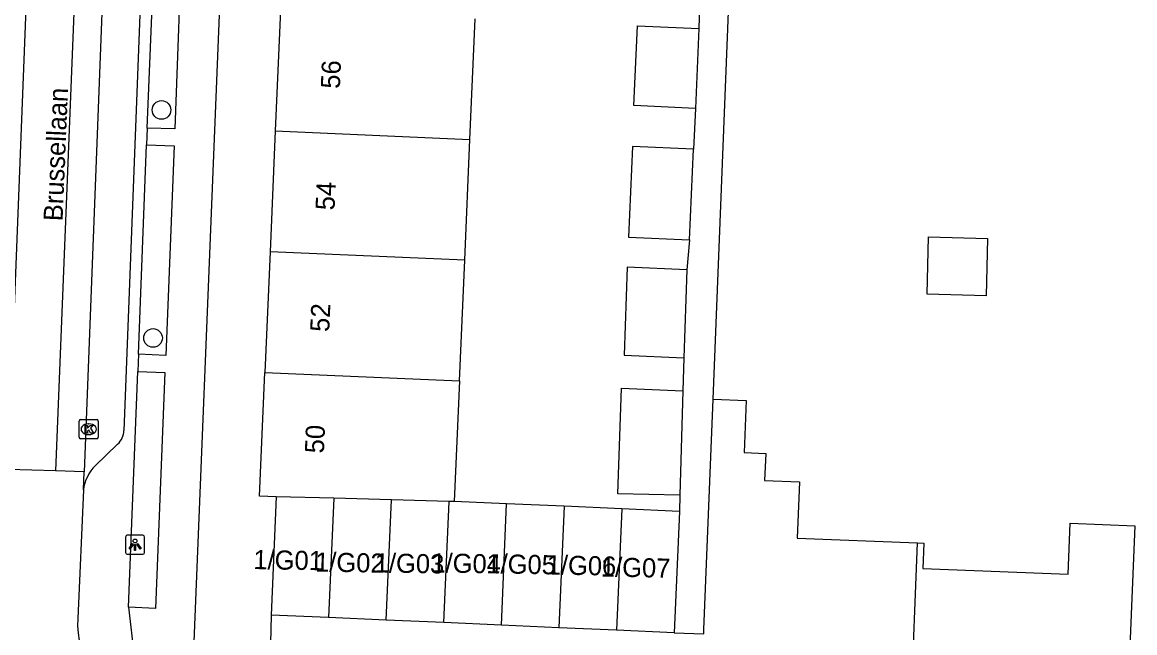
# Model space of a CAD drawing. Extents: x 160732 to 162105, y 387428 to 388479.
# Drawn here: x 161782.5 to 161840.8, y 388006.8 to 388038.8 of the extents above; entities that cross this region are included whole.
import ezdxf

# ---------------------------------------------------------------- set-up
doc = ezdxf.new("R2010")
doc.units = 0
for name, color, linetype in [('IMGEO_Boom', 7, 'Continuous'), ('IMGEO_Kolk', 7, 'Continuous'), ('IMGEO_Lichtpunt', 7, 'Continuous'), ('IMGEO_Openbare_ruimte_label', 7, 'Continuous'), ('IMGEO_Pand', 7, 'Continuous'), ('IMGEO_Pand_nummerreeks', 7, 'Continuous'), ('IMGEO_Rijbaan_lokaal_gesloten', 7, 'Continuous'), ('IMGEO_Rijbaan_lokaal_open', 7, 'Continuous'), ('IMGEO_Voetpad_open', 7, 'Continuous')]:
    doc.layers.add(name, color=color, linetype=linetype)

msp = doc.modelspace()

# ---------------------------------------------------------------- linework, layer by layer
at = {"layer": 'IMGEO_Boom'}
for centre in [(161789.797, 388034.157), (161789.354, 388022.217)]:
    msp.add_circle(centre, 0.489, dxfattribs=at)
at = {"layer": 'IMGEO_Kolk'}
for p, q in [((161785.558, 388017.941), (161786.41, 388017.941)), ((161785.483, 388017.015), (161785.483, 388017.867)), ((161785.971, 388017.721), (161785.996, 388017.721)), ((161786.484, 388017.867), (161786.484, 388017.015)), ((161786.41, 388016.941), (161785.558, 388016.941)), ((161785.994, 388017.161), (161785.969, 388017.161))]:
    msp.add_line(p, q, dxfattribs=at)
for points in [[(161785.558, 388017.941), (161786.41, 388017.941)], [(161785.483, 388017.015), (161785.483, 388017.867)], [(161785.804, 388017.641), (161785.927, 388017.641), (161785.927, 388017.49), (161786.057, 388017.641), (161786.221, 388017.641), (161786.075, 388017.49), (161786.228, 388017.241), (161786.076, 388017.241), (161785.991, 388017.405), (161785.927, 388017.338), (161785.927, 388017.241), (161785.804, 388017.241), (161785.804, 388017.641)], [(161786.484, 388017.867), (161786.484, 388017.015)], [(161786.41, 388016.941), (161785.558, 388016.941)]]:
    msp.add_lwpolyline(points, dxfattribs=at)
for centre, start, end in [((161785.56, 388017.865), 91.55205, 178.44795), ((161785.56, 388017.865), 91.55205, 178.44795), ((161786.408, 388017.865), 1.55205, 88.44795), ((161786.408, 388017.865), 1.55205, 88.44795), ((161785.56, 388017.017), 181.55205, 268.44795), ((161785.56, 388017.017), 181.55205, 268.44795), ((161786.408, 388017.017), 271.55205, 358.44795), ((161786.408, 388017.017), 271.55205, 358.44795)]:
    msp.add_arc(centre, 0.0765, start, end, dxfattribs=at)
for centre, major_axis, ratio, start_param, end_param in [((161785.97, 388017.441), (-0.387, 0.002), 0.722429, 4.712389, 7.853982), ((161785.995, 388017.441), (-0.39, 0.002), 0.717154, 1.570796, 4.712389)]:
    msp.add_ellipse(centre, major_axis=major_axis, ratio=ratio, start_param=start_param, end_param=end_param, dxfattribs=at)
at = {"layer": 'IMGEO_Lichtpunt'}
for p, q in [((161787.912, 388011.79), (161787.912, 388010.983)), ((161787.912, 388011.79), (161787.912, 388010.983)), ((161788.814, 388011.885), (161788.006, 388011.885)), ((161788.814, 388011.885), (161788.006, 388011.885)), ((161788.908, 388010.983), (161788.908, 388011.79)), ((161788.908, 388010.983), (161788.908, 388011.79)), ((161788.006, 388010.889), (161788.814, 388010.889)), ((161788.006, 388010.889), (161788.814, 388010.889))]:
    msp.add_line(p, q, dxfattribs=at)
for points in [[(161788.286, 388011.454), (161788.325, 388011.426), (161788.137, 388011.164), (161788.099, 388011.191), (161788.286, 388011.454)], [(161788.388, 388011.406), (161788.435, 388011.406), (161788.435, 388011.084), (161788.388, 388011.084), (161788.388, 388011.406)], [(161788.498, 388011.426), (161788.536, 388011.453), (161788.723, 388011.191), (161788.684, 388011.163), (161788.498, 388011.426)]]:
    msp.add_lwpolyline(points, dxfattribs=at)
msp.add_circle((161788.411, 388011.588), 0.0994, dxfattribs=at)
for centre, start, end in [((161788.006, 388011.79), 90, 180), ((161788.006, 388011.79), 90, 180), ((161788.814, 388011.79), 0, 90), ((161788.814, 388011.79), 0, 90), ((161788.006, 388010.983), 180, 270), ((161788.006, 388010.983), 180, 270), ((161788.814, 388010.983), 270, 0), ((161788.814, 388010.983), 270, 360)]:
    msp.add_arc(centre, 0.0946, start, end, dxfattribs=at)
at = {"layer": 'IMGEO_Pand'}
for points in [[(161796.033, 388039.383), (161795.756, 388033.059)], [(161805.952, 388032.613), (161806.229, 388038.937)], [(161817.755, 388034.242), (161814.541, 388034.383), (161814.725, 388038.565), (161817.938, 388038.424)], [(161817.938, 388038.424), (161817.755, 388034.242)], [(161795.756, 388033.059), (161795.48, 388026.735)], [(161795.756, 388033.059), (161805.952, 388032.613)], [(161805.676, 388026.29), (161805.952, 388032.613)], [(161817.66, 388032.101), (161814.455, 388032.242), (161814.248, 388027.498), (161817.453, 388027.358)], [(161817.453, 388027.358), (161817.66, 388032.101)], [(161829.89, 388024.509), (161829.973, 388027.52), (161833.054, 388027.435), (161832.981, 388024.424), (161829.89, 388024.509)], [(161795.48, 388026.735), (161795.204, 388020.412)], [(161805.676, 388026.29), (161795.48, 388026.735)], [(161805.4, 388019.966), (161805.676, 388026.29)], [(161817.316, 388025.782), (161814.186, 388025.919), (161814.027, 388021.319), (161817.157, 388021.183)], [(161817.316, 388025.782), (161817.157, 388021.183)], [(161795.805, 388013.904), (161794.921, 388013.942), (161795.204, 388020.412)], [(161795.204, 388020.412), (161805.4, 388019.966)], [(161805.4, 388019.966), (161805.124, 388013.655)], [(161816.94, 388013.98), (161813.701, 388014.064), (161813.892, 388019.595), (161817.097, 388019.455)], [(161817.097, 388019.455), (161816.94, 388013.98)], [(161818.194, 388006.724), (161818.203, 388006.952), (161818.341, 388010.39), (161818.688, 388019.016)], [(161818.688, 388019.016), (161820.424, 388018.946), (161820.314, 388016.218), (161821.439, 388016.173), (161821.382, 388014.757), (161823.214, 388014.683), (161823.095, 388011.742), (161829.394, 388011.489)], [(161795.805, 388013.904), (161795.534, 388007.706)], [(161798.823, 388013.823), (161795.805, 388013.904)], [(161798.823, 388013.823), (161798.549, 388007.574)], [(161801.84, 388013.743), (161798.823, 388013.823)], [(161801.565, 388007.442), (161801.84, 388013.743)], [(161804.858, 388013.662), (161801.84, 388013.743)], [(161804.58, 388007.31), (161804.858, 388013.662)], [(161805.124, 388013.655), (161804.858, 388013.662)], [(161807.873, 388013.535), (161805.124, 388013.655)], [(161807.595, 388007.179), (161807.873, 388013.535)], [(161810.888, 388013.403), (161807.873, 388013.535)], [(161810.888, 388013.403), (161810.61, 388007.047)], [(161813.904, 388013.271), (161810.888, 388013.403)], [(161813.904, 388013.271), (161813.626, 388006.915)], [(161816.918, 388013.139), (161813.904, 388013.271)], [(161816.918, 388013.139), (161816.641, 388006.783)], [(161829.394, 388011.489), (161829.725, 388011.476), (161829.672, 388010.148), (161837.271, 388009.843), (161837.378, 388012.519), (161840.766, 388012.383), (161840.478, 388005.201)], [(161829.052, 388003.05), (161829.394, 388011.489)], [(161798.549, 388007.574), (161795.534, 388007.706)], [(161801.565, 388007.442), (161798.549, 388007.574)], [(161804.58, 388007.31), (161801.565, 388007.442)], [(161807.595, 388007.179), (161804.58, 388007.31)], [(161810.61, 388007.047), (161807.595, 388007.179)], [(161813.626, 388006.915), (161810.61, 388007.047)], [(161816.641, 388006.783), (161813.626, 388006.915)]]:
    msp.add_lwpolyline(points, dxfattribs=at)
at = {"layer": 'IMGEO_Rijbaan_lokaal_gesloten'}
for points in [[(161781.771, 388015.325), (161783.76, 388066.306)], [(161787.714, 388065.813), (161786.271, 388065.871), (161784.247, 388015.257)], [(161787.654, 388064.619), (161785.74, 388015.2)], [(161784.247, 388015.257), (161781.771, 388015.325)], [(161785.74, 388015.2), (161784.247, 388015.257)], [(161785.704, 388014.27), (161785.74, 388015.2)], [(161785.704, 388014.27), (161785.414, 388007.524)]]:
    msp.add_lwpolyline(points, dxfattribs=at)
msp.add_arc((161789.765, 388007.242), 4.36, 176.29355, 255.36502, dxfattribs=at)
at = {"layer": 'IMGEO_Rijbaan_lokaal_open'}
for points in [[(161795.534, 388007.706), (161795.445, 388003.996)], [(161816.641, 388006.783), (161818.194, 388006.724)]]:
    msp.add_lwpolyline(points, dxfattribs=at)
at = {"layer": 'IMGEO_Voetpad_open'}
for points in [[(161791.453, 388005.02), (161793.791, 388062.906)], [(161789.52, 388061.4), (161787.818, 388017.378)], [(161789.053, 388033.211), (161789.503, 388044.195)], [(161789.503, 388044.195), (161790.903, 388044.149), (161790.495, 388033.165), (161789.053, 388033.211)], [(161818.688, 388019.016), (161819.619, 388042.407)], [(161817.982, 388040.208), (161817.938, 388038.424)], [(161817.755, 388034.242), (161817.66, 388032.101)], [(161789.053, 388033.211), (161789.015, 388032.329)], [(161788.6, 388021.365), (161789.015, 388032.329)], [(161789.015, 388032.329), (161790.453, 388032.279), (161790.025, 388021.299), (161788.6, 388021.365)], [(161817.453, 388027.358), (161817.316, 388025.782)], [(161788.6, 388021.365), (161788.56, 388020.463)], [(161817.157, 388021.183), (161817.097, 388019.455)], [(161788.07, 388008.12), (161788.56, 388020.463)], [(161788.56, 388020.463), (161789.977, 388020.415), (161789.484, 388008.054), (161788.07, 388008.12)], [(161787.5, 388016.664), (161786.323, 388015.529)], [(161816.94, 388013.98), (161816.918, 388013.139)], [(161788.07, 388008.12), (161788.663, 388003.024)]]:
    msp.add_lwpolyline(points, dxfattribs=at)
for centre, radius, start, end in [((161786.921, 388017.35), 0.898, 310.17987, 1.80583), ((161787.95, 388013.947), 2.269, 135.81377, 171.82323)]:
    msp.add_arc(centre, radius, start, end, dxfattribs=at)

# ---------------------------------------------------------------- texts
at = {"layer": 'IMGEO_Openbare_ruimte_label'}
msp.add_text('Brussellaan', height=1, rotation=87.64984, dxfattribs=at).set_placement((161784.615, 388028.319))
at = {"layer": 'IMGEO_Pand_nummerreeks'}
for s, rotation, p in [('56', 87.49817, (161799.135, 388035.254)), ('54', 87.49817, (161798.857, 388028.888)), ('52', 87.49817, (161798.578, 388022.519)), ('50', 87.49817, (161798.3, 388016.159)), ('1/G01', 358.96215, (161794.599, 388010.117)), ('1/G02', 358.96215, (161797.831, 388009.99)), ('1/G03', 358.96215, (161800.956, 388009.946)), ('1/G04', 358.96215, (161803.922, 388009.946)), ('1/G05', 358.96215, (161806.801, 388009.902)), ('1/G06', 358.96215, (161809.963, 388009.837)), ('1/G07', 358.96215, (161812.799, 388009.728))]:
    msp.add_text(s, height=1, rotation=rotation, dxfattribs=at).set_placement(p)

doc.saveas('drawing.dxf')
